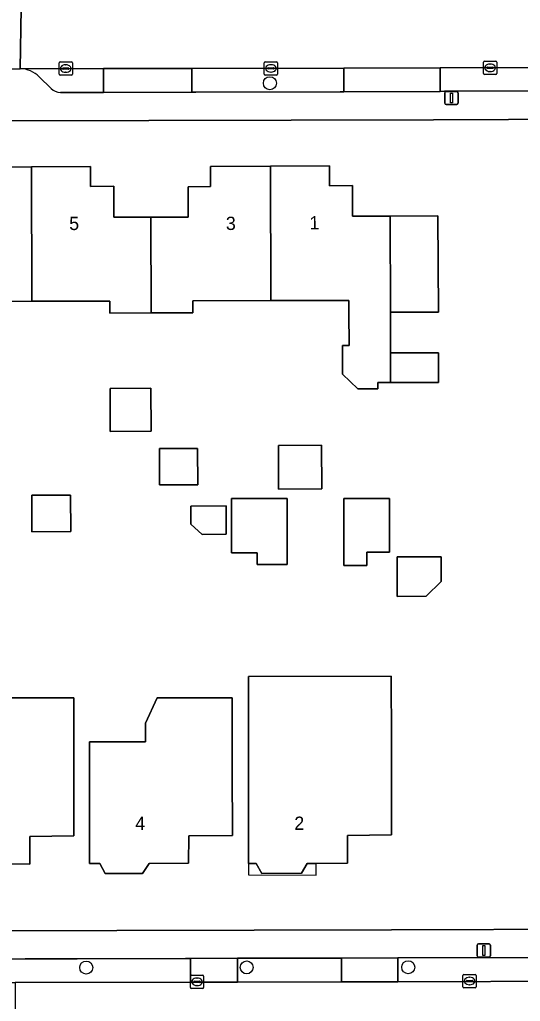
# Model space of a CAD drawing. Extents: x 160455 to 162082, y 388339 to 389736.
# Drawn here: x 160957.6 to 160995.3, y 388385.3 to 388459.2 of the extents above; entities that cross this region are included whole.
import ezdxf

# ---------------------------------------------------------------- set-up
doc = ezdxf.new("R2010")
doc.units = 0
for name, color, linetype in [('IMGEO_Boom', 7, 'Continuous'), ('IMGEO_Erf', 7, 'Continuous'), ('IMGEO_Kolk', 7, 'Continuous'), ('IMGEO_Lichtmast', 7, 'Continuous'), ('IMGEO_Muur', 7, 'Continuous'), ('IMGEO_Pand', 7, 'Continuous'), ('IMGEO_Pand_nummerreeks', 7, 'Continuous'), ('IMGEO_Pand_overbouw', 7, 'Continuous'), ('IMGEO_Parkeervlak_open', 7, 'Continuous'), ('IMGEO_Rijbaan_lokaal_open', 7, 'Continuous'), ('IMGEO_Voetpad_open', 7, 'Continuous')]:
    doc.layers.add(name, color=color, linetype=linetype)

msp = doc.modelspace()

# ---------------------------------------------------------------- linework, layer by layer
at = {"layer": 'IMGEO_Boom'}
for centre in [(160976.401, 388454.421), (160962.585, 388387.855), (160974.658, 388387.868), (160986.815, 388387.88)]:
    msp.add_circle(centre, 0.489, dxfattribs=at)
at = {"layer": 'IMGEO_Erf'}
for points in [[(161013.43, 388451.734), (161000, 388451.701), (160988.705, 388451.673), (160892.347, 388451.433)], [(160892.553, 388390.467), (160985.556, 388390.695), (161000.936, 388390.733), (161010.95, 388390.757), (161015.566, 388395.957), (161015.408, 388449.738)], [(160953.945, 388448.099), (160958.46, 388448.126), (160962.894, 388448.153), (160962.903, 388446.653), (160964.657, 388446.663), (160964.665, 388444.327), (160967.457, 388444.33), (160970.258, 388444.333), (160970.26, 388446.63), (160971.946, 388446.64), (160971.936, 388448.149), (160976.457, 388448.177), (160980.885, 388448.204), (160980.895, 388446.704), (160982.615, 388446.715), (160982.629, 388444.406), (160985.449, 388444.423), (160989.049, 388444.445), (160989.093, 388437.186), (160985.483, 388437.176), (160985.489, 388434.128), (160989.101, 388434.135), (160989.105, 388431.895), (160985.493, 388431.888), (160984.53, 388431.886), (160984.531, 388431.406), (160983.012, 388431.403), (160981.88, 388432.516), (160981.876, 388434.676), (160982.36, 388434.677), (160982.354, 388437.168), (160982.352, 388438.068), (160976.483, 388438.053), (160970.603, 388438.037), (160970.606, 388437.138), (160967.476, 388437.13), (160964.357, 388437.122), (160964.355, 388438.022), (160958.486, 388438.007), (160954.059, 388437.995)]]:
    msp.add_lwpolyline(points, dxfattribs=at)
for points in [[(160964.374, 388431.45), (160967.457, 388431.458), (160967.466, 388428.223), (160964.382, 388428.215)], [(160977.052, 388423.868), (160977.043, 388427.16), (160980.294, 388427.168), (160980.303, 388423.877)], [(160968.097, 388426.926), (160970.97, 388426.933), (160970.977, 388424.187), (160968.104, 388424.18)], [(160958.486, 388423.412), (160961.413, 388423.42), (160961.42, 388420.666), (160958.493, 388420.659)], [(160973.509, 388423.16), (160977.706, 388423.163), (160977.708, 388419.112), (160977.709, 388418.197), (160975.454, 388418.196), (160975.454, 388419.082), (160973.512, 388419.081)], [(160981.978, 388423.166), (160985.398, 388423.168), (160985.401, 388419.133), (160983.698, 388419.132), (160983.699, 388418.12), (160981.981, 388418.119), (160981.98, 388419.115)], [(160970.455, 388422.59), (160973.103, 388422.597), (160973.109, 388420.464), (160971.297, 388420.459), (160970.459, 388421.239)], [(160989.299, 388418.768), (160989.304, 388416.924), (160988.167, 388415.798), (160985.995, 388415.792), (160985.988, 388418.76)], [(160974.794, 388404.914), (160974.79, 388409.774), (160985.539, 388409.782), (160985.544, 388404.923), (160985.546, 388402.841), (160985.55, 388397.841), (160982.255, 388397.784), (160982.244, 388395.7), (160979.896, 388395.698), (160979.205, 388395.698), (160978.796, 388394.949), (160975.806, 388394.946), (160975.366, 388395.694), (160974.801, 388395.694), (160974.797, 388400.694)], [(160955.998, 388408.15), (160961.648, 388408.15), (160961.649, 388402.76), (160961.65, 388397.76), (160958.333, 388397.728), (160958.335, 388395.643), (160955.99, 388395.651), (160955.286, 388395.654), (160954.844, 388394.906), (160951.924, 388394.916), (160951.526, 388395.666), (160950.899, 388395.668), (160950.898, 388400.668), (160950.898, 388404.828), (160955.128, 388404.829), (160955.128, 388406.229)], [(160973.577, 388408.166), (160973.578, 388402.795), (160973.579, 388397.795), (160970.302, 388397.774), (160970.288, 388395.702), (160967.319, 388395.695), (160966.811, 388394.945), (160964.021, 388394.938), (160963.609, 388395.685), (160962.828, 388395.684), (160962.827, 388400.684), (160962.827, 388404.844), (160967.057, 388404.845), (160967.057, 388406.245), (160967.927, 388408.166)]]:
    msp.add_lwpolyline(points, close=True, dxfattribs=at)
at = {"layer": 'IMGEO_Kolk'}
for p, q in [((160960.542, 388455.096), (160960.542, 388455.948)), ((160960.617, 388456.022), (160961.469, 388456.022)), ((160961.543, 388455.948), (160961.543, 388455.096)), ((160975.982, 388455.109), (160975.982, 388455.961)), ((160976.057, 388456.035), (160976.909, 388456.035)), ((160976.983, 388455.961), (160976.983, 388455.109)), ((160992.476, 388455.155), (160992.476, 388456.007)), ((160992.551, 388456.081), (160993.403, 388456.081)), ((160993.477, 388456.007), (160993.477, 388455.155)), ((160960.801, 388455.516), (160960.801, 388455.528)), ((160961.239, 388455.479), (160960.841, 388455.479)), ((160960.844, 388455.565), (160961.242, 388455.565)), ((160961.053, 388455.242), (160961.028, 388455.242)), ((160961.03, 388455.802), (160961.055, 388455.802)), ((160961.285, 388455.528), (160961.285, 388455.516)), ((160976.241, 388455.529), (160976.241, 388455.541)), ((160976.679, 388455.492), (160976.281, 388455.492)), ((160976.284, 388455.578), (160976.682, 388455.578)), ((160976.493, 388455.255), (160976.468, 388455.255)), ((160976.47, 388455.815), (160976.495, 388455.815)), ((160976.725, 388455.541), (160976.725, 388455.529)), ((160992.735, 388455.575), (160992.735, 388455.587)), ((160993.173, 388455.538), (160992.775, 388455.538)), ((160992.778, 388455.624), (160993.176, 388455.624)), ((160992.987, 388455.301), (160992.962, 388455.301)), ((160992.964, 388455.861), (160992.989, 388455.861)), ((160993.219, 388455.587), (160993.219, 388455.575)), ((160961.469, 388455.022), (160960.617, 388455.022)), ((160976.909, 388455.035), (160976.057, 388455.035)), ((160993.403, 388455.081), (160992.551, 388455.081)), ((160970.419, 388386.357), (160970.419, 388387.209)), ((160970.494, 388387.283), (160971.346, 388387.283)), ((160971.42, 388387.209), (160971.42, 388386.357)), ((160990.931, 388386.414), (160990.931, 388387.266)), ((160991.006, 388387.34), (160991.858, 388387.34)), ((160991.932, 388387.266), (160991.932, 388386.414)), ((160970.678, 388386.777), (160970.678, 388386.789)), ((160971.116, 388386.74), (160970.718, 388386.74)), ((160970.721, 388386.826), (160971.119, 388386.826)), ((160970.93, 388386.503), (160970.905, 388386.503)), ((160970.907, 388387.063), (160970.932, 388387.063)), ((160971.162, 388386.789), (160971.162, 388386.777)), ((160991.19, 388386.834), (160991.19, 388386.846)), ((160991.628, 388386.797), (160991.23, 388386.797)), ((160991.233, 388386.883), (160991.631, 388386.883)), ((160991.442, 388386.56), (160991.417, 388386.56)), ((160991.419, 388387.12), (160991.444, 388387.12)), ((160991.674, 388386.846), (160991.674, 388386.834)), ((160971.346, 388386.283), (160970.494, 388386.283)), ((160991.858, 388386.34), (160991.006, 388386.34))]:
    msp.add_line(p, q, dxfattribs=at)
for points in [[(160960.542, 388455.096), (160960.542, 388455.948)], [(160960.617, 388456.022), (160961.469, 388456.022)], [(160961.543, 388455.948), (160961.543, 388455.096)], [(160975.982, 388455.109), (160975.982, 388455.961)], [(160976.057, 388456.035), (160976.909, 388456.035)], [(160976.983, 388455.961), (160976.983, 388455.109)], [(160992.476, 388455.155), (160992.476, 388456.007)], [(160992.551, 388456.081), (160993.403, 388456.081)], [(160993.477, 388456.007), (160993.477, 388455.155)], [(160961.469, 388455.022), (160960.617, 388455.022)], [(160976.909, 388455.035), (160976.057, 388455.035)], [(160993.403, 388455.081), (160992.551, 388455.081)], [(160970.419, 388386.357), (160970.419, 388387.209)], [(160970.494, 388387.283), (160971.346, 388387.283)], [(160971.42, 388387.209), (160971.42, 388386.357)], [(160990.931, 388386.414), (160990.931, 388387.266)], [(160991.006, 388387.34), (160991.858, 388387.34)], [(160991.932, 388387.266), (160991.932, 388386.414)], [(160971.346, 388386.283), (160970.494, 388386.283)], [(160991.858, 388386.34), (160991.006, 388386.34)]]:
    msp.add_lwpolyline(points, dxfattribs=at)
for centre, radius, start, end in [((160960.619, 388455.946), 0.0765, 91.55205, 178.44795), ((160960.619, 388455.946), 0.0765, 91.55205, 178.44795), ((160961.467, 388455.946), 0.0765, 1.55205, 88.44795), ((160961.467, 388455.946), 0.0765, 1.55205, 88.44795), ((160976.059, 388455.959), 0.0765, 91.55205, 178.44795), ((160976.059, 388455.959), 0.0765, 91.55205, 178.44795), ((160976.907, 388455.959), 0.0765, 1.55205, 88.44795), ((160976.907, 388455.959), 0.0765, 1.55205, 88.44795), ((160992.553, 388456.005), 0.0765, 91.55205, 178.44795), ((160992.553, 388456.005), 0.0765, 91.55205, 178.44795), ((160993.401, 388456.005), 0.0765, 1.55205, 88.44795), ((160993.401, 388456.005), 0.0765, 1.55205, 88.44795), ((160960.841, 388455.525), 0.0403, 85.87752, 175.75265), ((160960.838, 388455.515), 0.0366, 178.93798, 274.71019), ((160961.242, 388455.522), 0.043, 264.86636, 352.45326), ((160961.246, 388455.527), 0.0386, 1.73085, 96.63898), ((160976.281, 388455.538), 0.0403, 85.87752, 175.75265), ((160976.278, 388455.528), 0.0366, 178.93798, 274.71019), ((160976.682, 388455.535), 0.043, 264.86636, 352.45326), ((160976.686, 388455.54), 0.0386, 1.73085, 96.63898), ((160992.775, 388455.584), 0.0403, 85.87752, 175.75265), ((160992.772, 388455.574), 0.0366, 178.93798, 274.71019), ((160993.176, 388455.581), 0.043, 264.86636, 352.45326), ((160993.18, 388455.586), 0.0386, 1.73085, 96.63898), ((160960.619, 388455.098), 0.0765, 181.55205, 268.44795), ((160960.619, 388455.098), 0.0765, 181.55205, 268.44795), ((160961.467, 388455.098), 0.0765, 271.55205, 358.44795), ((160961.467, 388455.098), 0.0765, 271.55205, 358.44795), ((160976.059, 388455.111), 0.0765, 181.55205, 268.44795), ((160976.059, 388455.111), 0.0765, 181.55205, 268.44795), ((160976.907, 388455.111), 0.0765, 271.55205, 358.44795), ((160976.907, 388455.111), 0.0765, 271.55205, 358.44795), ((160992.553, 388455.157), 0.0765, 181.55205, 268.44795), ((160992.553, 388455.157), 0.0765, 181.55205, 268.44795), ((160993.401, 388455.157), 0.0765, 271.55205, 358.44795), ((160993.401, 388455.157), 0.0765, 271.55205, 358.44795), ((160970.496, 388387.207), 0.0765, 91.55205, 178.44795), ((160970.496, 388387.207), 0.0765, 91.55205, 178.44795), ((160971.344, 388387.207), 0.0765, 1.55205, 88.44795), ((160971.344, 388387.207), 0.0765, 1.55205, 88.44795), ((160991.008, 388387.264), 0.0765, 91.55205, 178.44795), ((160991.008, 388387.264), 0.0765, 91.55205, 178.44795), ((160991.856, 388387.264), 0.0765, 1.55205, 88.44795), ((160991.856, 388387.264), 0.0765, 1.55205, 88.44795), ((160970.718, 388386.786), 0.0403, 85.87752, 175.75265), ((160970.715, 388386.776), 0.0366, 178.93798, 274.71019), ((160971.119, 388386.783), 0.043, 264.86636, 352.45326), ((160971.123, 388386.788), 0.0386, 1.73085, 96.63898), ((160991.23, 388386.843), 0.0403, 85.87752, 175.75265), ((160991.227, 388386.833), 0.0366, 178.93798, 274.71019), ((160991.631, 388386.84), 0.043, 264.86636, 352.45326), ((160991.635, 388386.845), 0.0386, 1.73085, 96.63898), ((160970.496, 388386.359), 0.0765, 181.55205, 268.44795), ((160970.496, 388386.359), 0.0765, 181.55205, 268.44795), ((160971.344, 388386.359), 0.0765, 271.55205, 358.44795), ((160971.344, 388386.359), 0.0765, 271.55205, 358.44795), ((160991.008, 388386.416), 0.0765, 181.55205, 268.44795), ((160991.008, 388386.416), 0.0765, 181.55205, 268.44795), ((160991.856, 388386.416), 0.0765, 271.55205, 358.44795), ((160991.856, 388386.416), 0.0765, 271.55205, 358.44795)]:
    msp.add_arc(centre, radius, start, end, dxfattribs=at)
for centre, major_axis, ratio, start_param, end_param in [((160961.029, 388455.522), (-0.387, 0.002), 0.722429, 4.712389, 7.853982), ((160961.054, 388455.522), (-0.39, 0.002), 0.717154, 1.570796, 4.712389), ((160976.469, 388455.535), (-0.387, 0.002), 0.722429, 4.712389, 7.853982), ((160976.494, 388455.535), (-0.39, 0.002), 0.717154, 1.570796, 4.712389), ((160992.963, 388455.581), (-0.387, 0.002), 0.722429, 4.712389, 7.853982), ((160992.988, 388455.581), (-0.39, 0.002), 0.717154, 1.570796, 4.712389), ((160970.906, 388386.783), (-0.387, 0.002), 0.722429, 4.712389, 7.853982), ((160970.931, 388386.783), (-0.39, 0.002), 0.717154, 1.570796, 4.712389), ((160991.418, 388386.84), (-0.387, 0.002), 0.722429, 4.712389, 7.853982), ((160991.443, 388386.84), (-0.39, 0.002), 0.717154, 1.570796, 4.712389)]:
    msp.add_ellipse(centre, major_axis=major_axis, ratio=ratio, start_param=start_param, end_param=end_param, dxfattribs=at)
at = {"layer": 'IMGEO_Lichtmast'}
for p, q in [((160989.571, 388452.907), (160989.571, 388453.707)), ((160989.571, 388453.707), (160989.571, 388452.907)), ((160989.671, 388453.807), (160990.461, 388453.807)), ((160990.461, 388453.807), (160989.671, 388453.807)), ((160990.561, 388453.707), (160990.561, 388452.907)), ((160990.561, 388452.907), (160990.561, 388453.707)), ((160990.461, 388452.807), (160989.671, 388452.807)), ((160989.671, 388452.807), (160990.461, 388452.807)), ((160992.004, 388388.734), (160992.004, 388389.534)), ((160992.004, 388389.534), (160992.004, 388388.734)), ((160992.104, 388389.634), (160992.894, 388389.634)), ((160992.894, 388389.634), (160992.104, 388389.634)), ((160992.994, 388389.534), (160992.994, 388388.734)), ((160992.994, 388388.734), (160992.994, 388389.534)), ((160992.894, 388388.634), (160992.104, 388388.634)), ((160992.104, 388388.634), (160992.894, 388388.634))]:
    msp.add_line(p, q, dxfattribs=at)
for points in [[(160989.991, 388453.682), (160990.141, 388453.682), (160990.141, 388452.932), (160989.991, 388452.932), (160989.991, 388453.682)], [(160992.424, 388389.509), (160992.574, 388389.509), (160992.574, 388388.759), (160992.424, 388388.759), (160992.424, 388389.509)]]:
    msp.add_lwpolyline(points, dxfattribs=at)
for centre, start, end in [((160989.671, 388453.707), 90, 180), ((160989.671, 388453.707), 90, 180), ((160990.461, 388453.707), 0, 90), ((160990.461, 388453.707), 360, 90), ((160989.671, 388452.907), 180, 270), ((160989.671, 388452.907), 180, 270), ((160990.461, 388452.907), 270, 0), ((160990.461, 388452.907), 270, 0), ((160992.104, 388389.534), 90, 180), ((160992.104, 388389.534), 90, 180), ((160992.894, 388389.534), 0, 90), ((160992.894, 388389.534), 360, 90), ((160992.104, 388388.734), 180, 270), ((160992.104, 388388.734), 180, 270), ((160992.894, 388388.734), 270, 0), ((160992.894, 388388.734), 270, 0)]:
    msp.add_arc(centre, 0.1, start, end, dxfattribs=at)
at = {"layer": 'IMGEO_Muur'}
for points in [[(161000, 388451.701), (160988.705, 388451.673)], [(160985.556, 388390.695), (161000.936, 388390.733)]]:
    msp.add_lwpolyline(points, dxfattribs=at)
at = {"layer": 'IMGEO_Pand'}
for points in [[(160958.46, 388448.126), (160953.945, 388448.099), (160953.955, 388446.59), (160952.269, 388446.581), (160952.278, 388444.282), (160949.46, 388444.266), (160949.479, 388437.084), (160949.488, 388433.72), (160954.071, 388433.732), (160954.059, 388437.995), (160958.486, 388438.007)], [(160958.46, 388448.126), (160958.486, 388438.007), (160964.355, 388438.022), (160964.357, 388437.122), (160967.476, 388437.13), (160967.457, 388444.33), (160964.665, 388444.327), (160964.657, 388446.663), (160962.903, 388446.653), (160962.894, 388448.153)], [(160967.476, 388437.13), (160970.606, 388437.138), (160970.603, 388438.037), (160976.483, 388438.053), (160976.457, 388448.177), (160971.936, 388448.149), (160971.946, 388446.64), (160970.26, 388446.63), (160970.258, 388444.333), (160967.457, 388444.33)], [(160985.449, 388444.423), (160982.629, 388444.406), (160982.615, 388446.715), (160980.895, 388446.704), (160980.885, 388448.204), (160976.457, 388448.177), (160976.483, 388438.053), (160982.352, 388438.068), (160982.354, 388437.168), (160982.36, 388434.677), (160981.876, 388434.676), (160981.88, 388432.516), (160983.012, 388431.403), (160984.531, 388431.406), (160984.53, 388431.886), (160985.493, 388431.888), (160985.489, 388434.128), (160985.483, 388437.176)], [(160985.483, 388437.176), (160989.093, 388437.186), (160989.049, 388444.445), (160985.449, 388444.423)], [(160985.489, 388434.128), (160985.493, 388431.888), (160989.105, 388431.895), (160989.101, 388434.135)], [(160967.466, 388428.223), (160967.457, 388431.458), (160964.374, 388431.45), (160964.382, 388428.215)], [(160977.052, 388423.868), (160980.303, 388423.877), (160980.294, 388427.168), (160977.043, 388427.16)], [(160970.977, 388424.187), (160970.97, 388426.933), (160968.097, 388426.926), (160968.104, 388424.18)], [(160958.486, 388423.412), (160958.493, 388420.659), (160961.42, 388420.666), (160961.413, 388423.42)], [(160977.706, 388423.163), (160973.509, 388423.16), (160973.512, 388419.081), (160975.454, 388419.082), (160975.454, 388418.196), (160977.709, 388418.197), (160977.708, 388419.112)], [(160981.978, 388423.166), (160981.98, 388419.115), (160981.981, 388418.119), (160983.699, 388418.12), (160983.698, 388419.132), (160985.401, 388419.133), (160985.398, 388423.168)], [(160973.103, 388422.597), (160970.455, 388422.59), (160970.459, 388421.239), (160971.297, 388420.459), (160973.109, 388420.464)], [(160989.299, 388418.768), (160985.988, 388418.76), (160985.995, 388415.792), (160988.167, 388415.798), (160989.304, 388416.924)], [(160979.896, 388395.698), (160982.244, 388395.7), (160982.255, 388397.784), (160985.55, 388397.841), (160985.546, 388402.841), (160985.544, 388404.923), (160985.539, 388409.782), (160974.79, 388409.774), (160974.794, 388404.914), (160974.797, 388400.694), (160974.801, 388395.694), (160975.366, 388395.694), (160975.806, 388394.946), (160978.796, 388394.949), (160979.205, 388395.698)], [(160955.99, 388395.651), (160958.335, 388395.643), (160958.333, 388397.728), (160961.65, 388397.76), (160961.649, 388402.76), (160961.648, 388408.15), (160955.998, 388408.15), (160955.128, 388406.229), (160955.128, 388404.829), (160950.898, 388404.828), (160950.898, 388400.668), (160950.899, 388395.668), (160951.526, 388395.666), (160951.924, 388394.916), (160954.844, 388394.906), (160955.286, 388395.654)], [(160962.827, 388400.684), (160962.828, 388395.684), (160963.609, 388395.685), (160964.021, 388394.938), (160966.811, 388394.945), (160967.319, 388395.695), (160970.288, 388395.702), (160970.302, 388397.774), (160973.579, 388397.795), (160973.578, 388402.795), (160973.577, 388408.166), (160967.927, 388408.166), (160967.057, 388406.245), (160967.057, 388404.845), (160962.827, 388404.844)]]:
    msp.add_lwpolyline(points, close=True, dxfattribs=at)
at = {"layer": 'IMGEO_Pand_overbouw'}
msp.add_lwpolyline([(160979.896, 388395.698), (160979.205, 388395.698), (160978.796, 388394.949), (160975.806, 388394.946), (160975.366, 388395.694), (160974.801, 388395.694), (160974.787, 388394.829), (160979.894, 388394.818)], close=True, dxfattribs=at)
at = {"layer": 'IMGEO_Parkeervlak_open'}
for points in [[(160963.891, 388455.525), (160957.625, 388455.513)], [(160960.643, 388453.723), (160963.895, 388453.731), (160963.891, 388455.525)], [(161011.014, 388455.617), (161000, 388455.596), (160989.227, 388455.575), (160989.23, 388453.807), (160989.545, 388453.808), (161000, 388453.833), (161008.233, 388453.852)], [(160959.04, 388454.908), (160959.934, 388454.031)], [(161006.032, 388388.617), (161000, 388388.607), (160986.028, 388388.584), (160986.032, 388386.79), (161000, 388386.821), (161008.977, 388386.84)]]:
    msp.add_lwpolyline(points, dxfattribs=at)
for points in [[(160970.528, 388455.538), (160963.891, 388455.525), (160963.895, 388453.731), (160970.531, 388453.754)], [(160981.957, 388455.561), (160970.528, 388455.538), (160970.531, 388453.754), (160970.841, 388453.755), (160981.69, 388453.772), (160981.961, 388453.773)], [(160989.227, 388455.575), (160981.957, 388455.561), (160981.961, 388453.773), (160989.23, 388453.807)], [(160970.427, 388388.545), (160970.051, 388388.544), (160961.899, 388388.522), (160957.983, 388388.509), (160950.16, 388388.487), (160950.164, 388386.709), (160954.438, 388386.719), (160957.238, 388386.725), (160970.431, 388386.755)], [(160973.976, 388388.559), (160970.427, 388388.545), (160970.431, 388386.755), (160973.98, 388386.762)], [(160981.798, 388388.571), (160973.976, 388388.559), (160973.98, 388386.762), (160981.802, 388386.78)], [(160986.028, 388388.584), (160981.798, 388388.571), (160981.802, 388386.78), (160986.032, 388386.79)]]:
    msp.add_lwpolyline(points, close=True, dxfattribs=at)
for centre, radius, start, end in [((160957.56, 388453.405), 2.109, 45.45522, 88.24537), ((160960.675, 388454.767), 1.045, 224.80665, 268.23168)]:
    msp.add_arc(centre, radius, start, end, dxfattribs=at)
at = {"layer": 'IMGEO_Rijbaan_lokaal_open'}
for points in [[(160941.412, 388459.977), (160941.426, 388455.462), (160957.625, 388455.513), (160957.699, 388460.072), (160957.506, 388460.054), (160957.406, 388460.044)], [(161009.082, 388386.84), (161008.977, 388386.84), (161000, 388386.821), (160986.032, 388386.79), (160981.802, 388386.78), (160973.98, 388386.762), (160970.431, 388386.755), (160957.238, 388386.725), (160957.248, 388382.271), (161000, 388382.351), (161007.757, 388382.366), (161011.529, 388382.357), (161013.643, 388382.351), (161016.228, 388382.343)]]:
    msp.add_lwpolyline(points, dxfattribs=at)
msp.add_lwpolyline([(161010.987, 388460.172), (161000, 388460.137), (160990.252, 388460.115), (160982.917, 388460.099), (160971.515, 388460.073), (160965.031, 388460.059), (160960.748, 388460.049), (160957.699, 388460.072), (160957.625, 388455.513), (160963.891, 388455.525), (160970.528, 388455.538), (160981.957, 388455.561), (160989.227, 388455.575), (161000, 388455.596), (161011.014, 388455.617)], close=True, dxfattribs=at)
at = {"layer": 'IMGEO_Voetpad_open'}
for points in [[(160957.625, 388455.513), (160941.426, 388455.462), (160941.093, 388455.461)], [(160959.934, 388454.031), (160959.04, 388454.908)], [(160892.347, 388451.433), (160988.705, 388451.673), (161000, 388451.701), (161013.43, 388451.734), (161015.277, 388453.753)], [(161008.233, 388453.852), (161000, 388453.833), (160989.545, 388453.808), (160989.23, 388453.807), (160981.961, 388453.773), (160981.69, 388453.772), (160970.841, 388453.755), (160970.531, 388453.754), (160963.895, 388453.731), (160960.643, 388453.723)], [(161010.95, 388390.757), (161000.936, 388390.733), (160985.556, 388390.695), (160892.553, 388390.467), (160888.372, 388388.454)], [(160895.659, 388388.377), (160910.347, 388388.4), (160910.598, 388388.401), (160914.266, 388388.412), (160922.259, 388388.436), (160922.578, 388388.436), (160926.331, 388388.437), (160934.166, 388388.45), (160934.463, 388388.451), (160938.087, 388388.46), (160946.081, 388388.48), (160946.517, 388388.481), (160950.16, 388388.487), (160957.983, 388388.509), (160961.899, 388388.522), (160970.051, 388388.544), (160970.427, 388388.545), (160973.976, 388388.559), (160981.798, 388388.571), (160986.028, 388388.584), (161000, 388388.607), (161006.032, 388388.617)]]:
    msp.add_lwpolyline(points, dxfattribs=at)
for centre, radius, start, end in [((160957.56, 388453.405), 2.109, 45.45522, 88.24537), ((160960.675, 388454.767), 1.045, 224.80665, 268.23168)]:
    msp.add_arc(centre, radius, start, end, dxfattribs=at)

# ---------------------------------------------------------------- texts
at = {"layer": 'IMGEO_Pand_nummerreeks'}
for s, rotation, p in [('5', 0.37925, (160961.307, 388443.362)), ('3', 0.39418, (160973.097, 388443.368)), ('1', 0.39534, (160979.387, 388443.414)), ('4', 0.13825, (160966.277, 388398.213)), ('2', 0.04619, (160978.243, 388398.217))]:
    msp.add_text(s, height=1, rotation=rotation, dxfattribs=at).set_placement(p)

doc.saveas('drawing.dxf')
